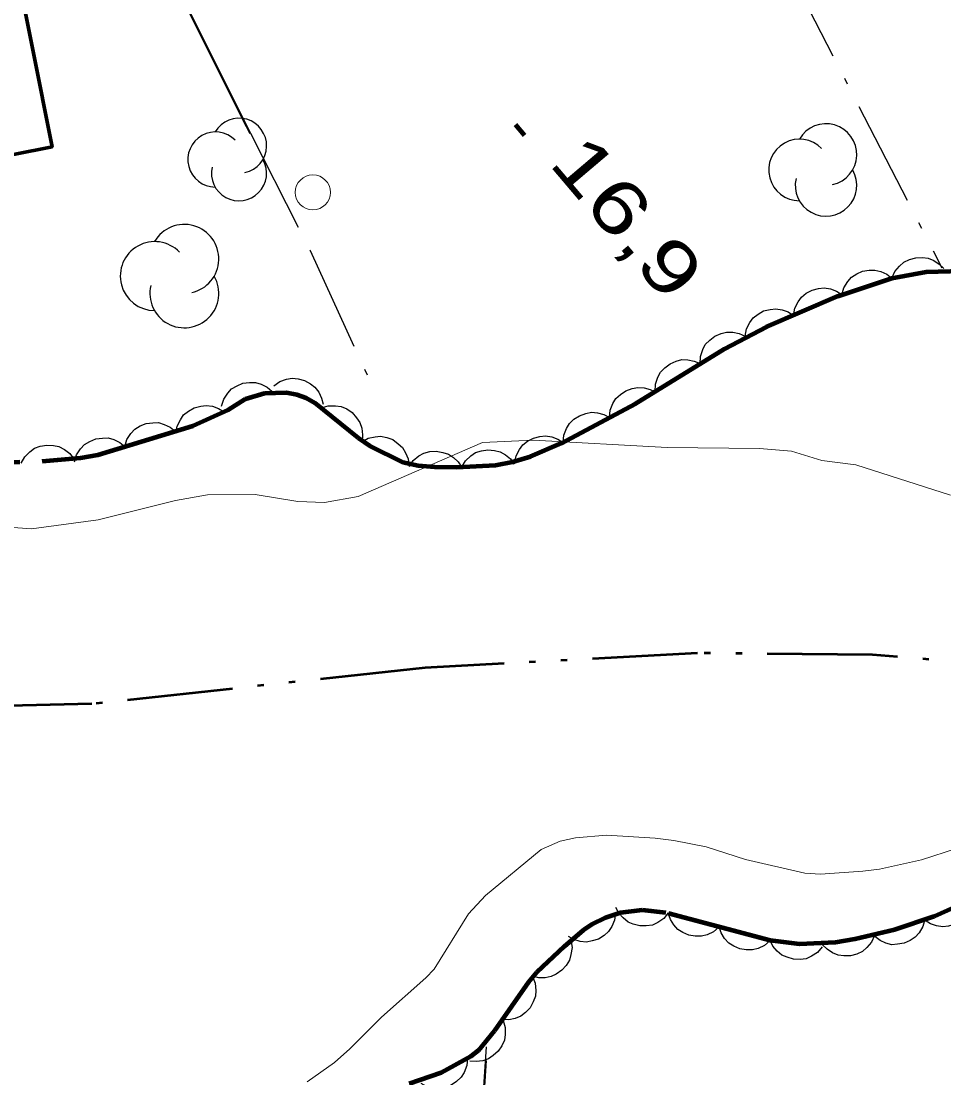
# Model space of a CAD drawing. Extents: x 386081 to 389416, y 5130568 to 5134082.
# Drawn here: x 387664.9 to 387717.4, y 5132312.1 to 5132372.2 of the extents above; entities that cross this region are included whole.
import ezdxf

# ---------------------------------------------------------------- set-up
doc = ezdxf.new("R2010")
doc.units = 0
doc.header["$LTSCALE"] = 1.2
doc.linetypes.add('DASH_DOUBLE_DOT', pattern=[9.2, 5, -1.2, 0.3, -1.2, 0.3, -1.2])
doc.linetypes.add('DOT_DASHED', pattern=[7.7, 5, -1.2, 0.3, -1.2])
for name, color, linetype, lineweight in [('2', 7, 'Continuous', 13), ('3', 7, 'Continuous', 140), ('31', 7, 'Continuous', 70), ('36', 7, 'Continuous', 13), ('37', 7, 'Continuous', 13), ('4', 7, 'DASH_DOUBLE_DOT', 53), ('41', 7, 'DOT_DASHED', 25), ('44', 7, 'Continuous', 25)]:
    doc.layers.add(name, color=color, linetype=linetype, lineweight=lineweight)

msp = doc.modelspace()

# ---------------------------------------------------------------- linework, layer by layer
at = {"layer": '2'}
for points in [[(387717.81, 5132345.25), (387712.41, 5132346.98), (387710.47, 5132347.22), (387708.75, 5132347.75), (387706.92, 5132347.9), (387701.66, 5132347.96), (387694.05, 5132348.38), (387691.15, 5132348.25), (387684.06, 5132345.18), (387682.16, 5132344.84), (387680.64, 5132344.88), (387678.2, 5132345.28), (387675.49, 5132345.26), (387673.67, 5132344.94), (387669.27, 5132343.84), (387665.46, 5132343.34), (387663.62, 5132343.46)], [(387681.17, 5132311.84), (387682.72, 5132312.94), (387683.59, 5132313.71), (387685.4, 5132315.53), (387687.93, 5132317.76), (387688.39, 5132318.25), (387690.36, 5132321.4), (387691.32, 5132322.46), (387694.49, 5132325.07), (387695.57, 5132325.54), (387696.44, 5132325.74), (387698.22, 5132325.88), (387700.99, 5132325.71), (387702.04, 5132325.59), (387703.89, 5132325.23), (387706.13, 5132324.51), (387709.51, 5132323.72), (387710.39, 5132323.67), (387712.81, 5132323.83), (387713.75, 5132323.95), (387716.16, 5132324.49), (387718.14, 5132325.12)]]:
    msp.add_lwpolyline(points, dxfattribs=at)
at = {"layer": '3'}
msp.add_line((387693.03, 5132366.36), (387693.54, 5132365.75), dxfattribs=at)
at = {"layer": '31'}
msp.add_lwpolyline([(387655.52, 5132362.88), (387653.34, 5132373.86), (387664.46, 5132376.05), (387666.64, 5132365.09)], close=True, dxfattribs=at)
at = {"layer": '36'}
msp.add_circle((387681.488, 5132362.49), 1, dxfattribs=at)
at = {"layer": '37', "lineweight": 25}
for p, q in [((387666.98, 5132387.73), (387677.94, 5132365.86)), ((387673.21, 5132375.19), (387677.69, 5132366.25)), ((387677.69, 5132366.25), (387677.9, 5132365.84)), ((387690.69, 5132303.07), (387691.37, 5132313.84)), ((387690.74, 5132303.07), (387691.37, 5132313.05))]:
    msp.add_line(p, q, dxfattribs=at)
at = {"layer": '4'}
msp.add_lwpolyline([(387774.67, 5132327.23), (387758.88, 5132331.38), (387747.73, 5132333.28), (387735.75, 5132334.26), (387725.79, 5132335.18), (387713.37, 5132336.15), (387703.4, 5132336.25), (387687.88, 5132335.42), (387668.91, 5132333.36), (387656.61, 5132333.09), (387638.7, 5132333.23), (387630.05, 5132334.74), (387612.04, 5132336.23), (387601.38, 5132339.86)], dxfattribs=at)
at = {"layer": '41'}
for points in [[(387694.33, 5132401.37), (387698.74, 5132393.46), (387704.13, 5132383.82), (387717.31, 5132358.2)], [(387677.94, 5132365.86), (387681.33, 5132359.19), (387685.12, 5132350.9)]]:
    msp.add_lwpolyline(points, dxfattribs=at)
at = {"layer": '44'}
for points in [[(387714.47, 5132357.61), (387714.63, 5132357.99), (387714.9, 5132358.3), (387715.14, 5132358.52), (387715.46, 5132358.67), (387715.82, 5132358.77), (387716.2, 5132358.78), (387716.53, 5132358.75), (387716.85, 5132358.61), (387717.16, 5132358.41), (387717.42, 5132358.15)], [(387711.62, 5132356.66), (387711.73, 5132357.06), (387711.95, 5132357.41), (387712.16, 5132357.66), (387712.46, 5132357.85), (387712.8, 5132358), (387713.18, 5132358.06), (387713.5, 5132358.07), (387713.84, 5132357.98), (387714.18, 5132357.83), (387714.47, 5132357.61)], [(387708.86, 5132355.49), (387708.94, 5132355.9), (387709.13, 5132356.26), (387709.32, 5132356.53), (387709.59, 5132356.75), (387709.92, 5132356.93), (387710.29, 5132357.02), (387710.61, 5132357.06), (387710.96, 5132357), (387711.31, 5132356.87), (387711.61, 5132356.68)], [(387706.1, 5132354.31), (387706.18, 5132354.72), (387706.37, 5132355.08), (387706.56, 5132355.35), (387706.84, 5132355.56), (387707.16, 5132355.74), (387707.54, 5132355.83), (387707.86, 5132355.87), (387708.21, 5132355.81), (387708.56, 5132355.69), (387708.86, 5132355.49)], [(387703.54, 5132352.74), (387703.56, 5132353.15), (387703.69, 5132353.54), (387703.84, 5132353.83), (387704.09, 5132354.08), (387704.38, 5132354.3), (387704.74, 5132354.45), (387705.05, 5132354.54), (387705.4, 5132354.53), (387705.77, 5132354.45), (387706.1, 5132354.31)], [(387700.98, 5132351.16), (387701, 5132351.58), (387701.14, 5132351.96), (387701.29, 5132352.26), (387701.53, 5132352.51), (387701.83, 5132352.73), (387702.18, 5132352.88), (387702.5, 5132352.97), (387702.85, 5132352.96), (387703.21, 5132352.88), (387703.54, 5132352.74)], [(387676.29, 5132350.32), (387676.41, 5132350.72), (387676.64, 5132351.06), (387676.86, 5132351.3), (387677.17, 5132351.48), (387677.51, 5132351.62), (387677.89, 5132351.67), (387678.22, 5132351.67), (387678.55, 5132351.57), (387678.88, 5132351.4), (387679.16, 5132351.18)], [(387679.26, 5132351.48), (387679.6, 5132351.72), (387679.98, 5132351.85), (387680.31, 5132351.91), (387680.66, 5132351.88), (387681.01, 5132351.78), (387681.35, 5132351.59), (387681.61, 5132351.4), (387681.82, 5132351.11), (387681.99, 5132350.78), (387682.07, 5132350.43)], [(387698.38, 5132349.68), (387698.42, 5132350.09), (387698.58, 5132350.47), (387698.75, 5132350.75), (387699, 5132350.99), (387699.31, 5132351.19), (387699.68, 5132351.32), (387699.99, 5132351.39), (387700.35, 5132351.36), (387700.7, 5132351.26), (387701.02, 5132351.1)], [(387673.69, 5132348.77), (387673.77, 5132349.18), (387673.95, 5132349.54), (387674.13, 5132349.82), (387674.41, 5132350.04), (387674.73, 5132350.22), (387675.1, 5132350.32), (387675.42, 5132350.36), (387675.77, 5132350.31), (387676.12, 5132350.19), (387676.43, 5132350)], [(387681.96, 5132350.22), (387682.36, 5132350.34), (387682.77, 5132350.34), (387683.1, 5132350.3), (387683.42, 5132350.16), (387683.72, 5132349.95), (387683.97, 5132349.66), (387684.16, 5132349.39), (387684.27, 5132349.06), (387684.32, 5132348.69), (387684.29, 5132348.33)], [(387695.74, 5132348.26), (387695.78, 5132348.67), (387695.94, 5132349.05), (387696.1, 5132349.33), (387696.36, 5132349.57), (387696.67, 5132349.77), (387697.03, 5132349.9), (387697.35, 5132349.97), (387697.7, 5132349.94), (387698.06, 5132349.84), (387698.38, 5132349.68)], [(387670.78, 5132348.02), (387670.9, 5132348.42), (387671.13, 5132348.76), (387671.35, 5132349), (387671.65, 5132349.19), (387671.99, 5132349.33), (387672.37, 5132349.37), (387672.7, 5132349.38), (387673.03, 5132349.28), (387673.37, 5132349.12), (387673.65, 5132348.89)], [(387667.91, 5132347.14), (387668.03, 5132347.54), (387668.26, 5132347.88), (387668.48, 5132348.13), (387668.78, 5132348.31), (387669.12, 5132348.45), (387669.5, 5132348.5), (387669.83, 5132348.51), (387670.16, 5132348.41), (387670.5, 5132348.25), (387670.78, 5132348.02)], [(387684.27, 5132348.28), (387684.63, 5132348.49), (387685.03, 5132348.58), (387685.35, 5132348.61), (387685.7, 5132348.54), (387686.04, 5132348.41), (387686.35, 5132348.18), (387686.6, 5132347.96), (387686.77, 5132347.66), (387686.91, 5132347.31), (387686.95, 5132346.95)], [(387692.98, 5132347.08), (387693.06, 5132347.49), (387693.25, 5132347.85), (387693.44, 5132348.12), (387693.72, 5132348.33), (387694.05, 5132348.5), (387694.42, 5132348.59), (387694.74, 5132348.63), (387695.09, 5132348.57), (387695.44, 5132348.44), (387695.74, 5132348.25)], [(387664.88, 5132347.07), (387665.08, 5132347.44), (387665.37, 5132347.72), (387665.63, 5132347.92), (387665.96, 5132348.04), (387666.33, 5132348.1), (387666.71, 5132348.07), (387667.03, 5132348.02), (387667.34, 5132347.85), (387667.64, 5132347.62), (387667.86, 5132347.34)], [(387689.97, 5132346.86), (387690.18, 5132347.21), (387690.49, 5132347.49), (387690.76, 5132347.67), (387691.09, 5132347.78), (387691.46, 5132347.83), (387691.84, 5132347.79), (387692.16, 5132347.72), (387692.46, 5132347.54), (387692.75, 5132347.31), (387692.96, 5132347.02)], [(387686.97, 5132346.88), (387687.21, 5132347.22), (387687.53, 5132347.48), (387687.81, 5132347.64), (387688.15, 5132347.73), (387688.52, 5132347.75), (387688.9, 5132347.68), (387689.21, 5132347.59), (387689.5, 5132347.39), (387689.77, 5132347.14), (387689.97, 5132346.84)], [(387719.1, 5132322.26), (387719.02, 5132321.84), (387718.84, 5132321.48), (387718.65, 5132321.21), (387718.38, 5132320.99), (387718.06, 5132320.81), (387717.68, 5132320.71), (387717.36, 5132320.66), (387717.01, 5132320.72), (387716.66, 5132320.84), (387716.36, 5132321.03)], [(387698.73, 5132321.46), (387698.67, 5132321.05), (387698.51, 5132320.68), (387698.33, 5132320.4), (387698.07, 5132320.17), (387697.75, 5132319.97), (387697.39, 5132319.86), (387697.07, 5132319.8), (387696.72, 5132319.84), (387696.36, 5132319.95), (387696.05, 5132320.12)], [(387701.73, 5132321.46), (387701.47, 5132321.14), (387701.13, 5132320.91), (387700.83, 5132320.77), (387700.48, 5132320.72), (387700.11, 5132320.72), (387699.74, 5132320.82), (387699.44, 5132320.94), (387699.16, 5132321.17), (387698.92, 5132321.45), (387698.75, 5132321.76)], [(387704.63, 5132320.66), (387704.31, 5132320.38), (387703.94, 5132320.22), (387703.62, 5132320.13), (387703.27, 5132320.13), (387702.91, 5132320.19), (387702.56, 5132320.35), (387702.28, 5132320.52), (387702.05, 5132320.78), (387701.85, 5132321.09), (387701.73, 5132321.44)], [(387716.34, 5132321.08), (387716.23, 5132320.68), (387716.01, 5132320.33), (387715.8, 5132320.08), (387715.51, 5132319.88), (387715.17, 5132319.73), (387714.79, 5132319.67), (387714.47, 5132319.65), (387714.12, 5132319.74), (387713.79, 5132319.89), (387713.5, 5132320.11)], [(387707.53, 5132319.88), (387707.21, 5132319.61), (387706.84, 5132319.44), (387706.52, 5132319.35), (387706.17, 5132319.35), (387705.81, 5132319.41), (387705.46, 5132319.57), (387705.18, 5132319.74), (387704.94, 5132320), (387704.75, 5132320.32), (387704.63, 5132320.66)], [(387713.48, 5132320.17), (387713.31, 5132319.79), (387713.04, 5132319.48), (387712.79, 5132319.26), (387712.47, 5132319.11), (387712.11, 5132319.02), (387711.73, 5132319.02), (387711.41, 5132319.05), (387711.08, 5132319.19), (387710.77, 5132319.39), (387710.52, 5132319.65)], [(387696.19, 5132319.9), (387696.25, 5132319.49), (387696.19, 5132319.09), (387696.11, 5132318.77), (387695.92, 5132318.47), (387695.67, 5132318.19), (387695.35, 5132317.98), (387695.06, 5132317.83), (387694.72, 5132317.77), (387694.35, 5132317.77), (387693.99, 5132317.85)], [(387710.5, 5132319.52), (387710.23, 5132319.21), (387709.89, 5132318.99), (387709.59, 5132318.85), (387709.24, 5132318.81), (387708.87, 5132318.82), (387708.5, 5132318.93), (387708.2, 5132319.05), (387707.93, 5132319.28), (387707.69, 5132319.56), (387707.53, 5132319.88)], [(387694, 5132317.84), (387694.15, 5132317.45), (387694.18, 5132317.05), (387694.16, 5132316.72), (387694.04, 5132316.39), (387693.86, 5132316.06), (387693.59, 5132315.79), (387693.33, 5132315.58), (387693.01, 5132315.45), (387692.65, 5132315.37), (387692.29, 5132315.38)], [(387692.33, 5132315.34), (387692.45, 5132314.94), (387692.45, 5132314.53), (387692.4, 5132314.21), (387692.26, 5132313.89), (387692.05, 5132313.58), (387691.76, 5132313.33), (387691.49, 5132313.14), (387691.16, 5132313.04), (387690.79, 5132312.99), (387690.43, 5132313.02)], [(387690.29, 5132313.17), (387690.25, 5132312.76), (387690.1, 5132312.38), (387689.93, 5132312.1), (387689.67, 5132311.86), (387689.37, 5132311.65), (387689, 5132311.53), (387688.68, 5132311.46), (387688.33, 5132311.49), (387687.97, 5132311.58), (387687.66, 5132311.75)]]:
    msp.add_lwpolyline(points, dxfattribs=at)
at = {"layer": '44', "linetype": 'DOT_DASHED', "lineweight": 90}
for points in [[(387666.07, 5132347.18), (387668.25, 5132347.38), (387669.24, 5132347.55), (387674.65, 5132349.2), (387676.67, 5132350.11), (387677.66, 5132350.73), (387678.74, 5132351.05), (387679.99, 5132351.09), (387680.57, 5132350.99), (387681.11, 5132350.79), (387681.61, 5132350.51), (387684.07, 5132348.51), (387684.74, 5132348.05), (387686.62, 5132347.12), (387687.48, 5132346.93), (387688.41, 5132346.86), (387689.69, 5132346.84), (387691.89, 5132346.96), (387692.86, 5132347.15), (387693.88, 5132347.46), (387695.65, 5132348.21), (387699.84, 5132350.46), (387704.93, 5132353.59), (387707.32, 5132354.83), (387711.38, 5132356.58), (387714.46, 5132357.61), (387716.42, 5132357.97), (387721.82, 5132358.12)], [(387658.8, 5132346.97), (387666.07, 5132347.18)], [(387724.73, 5132326.76), (387720.63, 5132323.24), (387718.95, 5132322.19), (387716.87, 5132321.26), (387714.61, 5132320.49), (387712.35, 5132319.97), (387711.26, 5132319.78), (387709.2, 5132319.68), (387707.53, 5132319.88), (387701.6, 5132321.47), (387700.24, 5132321.61), (387699, 5132321.46), (387698.16, 5132321.18), (387697.38, 5132320.79), (387696.89, 5132320.48), (387695.8, 5132319.54), (387694.25, 5132318.09), (387693.77, 5132317.51), (387691.84, 5132314.74), (387690.92, 5132313.62), (387690.49, 5132313.28), (387688.79, 5132312.36), (387686.97, 5132311.72)]]:
    msp.add_lwpolyline(points, dxfattribs=at)
at = {"layer": '44'}
for centre, radius, start, end in [((387677.285, 5132365.15), 1.569, 282.26917, 149.72626), ((387675.936, 5132364.366), 1.569, 44.11537, 269.80396), ((387710.713, 5132364.647), 1.754, 282.26917, 149.72626), ((387709.204, 5132363.77), 1.754, 44.11537, 269.80396), ((387677.285, 5132363.581), 1.569, 166.93686, 29.62122), ((387710.713, 5132362.893), 1.754, 166.93686, 29.62122), ((387674.17, 5132358.706), 1.963, 282.26917, 149.72626), ((387672.482, 5132357.725), 1.963, 44.11537, 269.80396), ((387674.17, 5132356.743), 1.963, 166.93686, 29.62122)]:
    msp.add_arc(centre, radius, start, end, dxfattribs=at)

# ---------------------------------------------------------------- texts
at = {"layer": '3', "width": 1.35}
msp.add_text('16,9   ', height=3, rotation=310.294, dxfattribs=at).set_placement((387694.86, 5132364.14))

doc.saveas('drawing.dxf')
